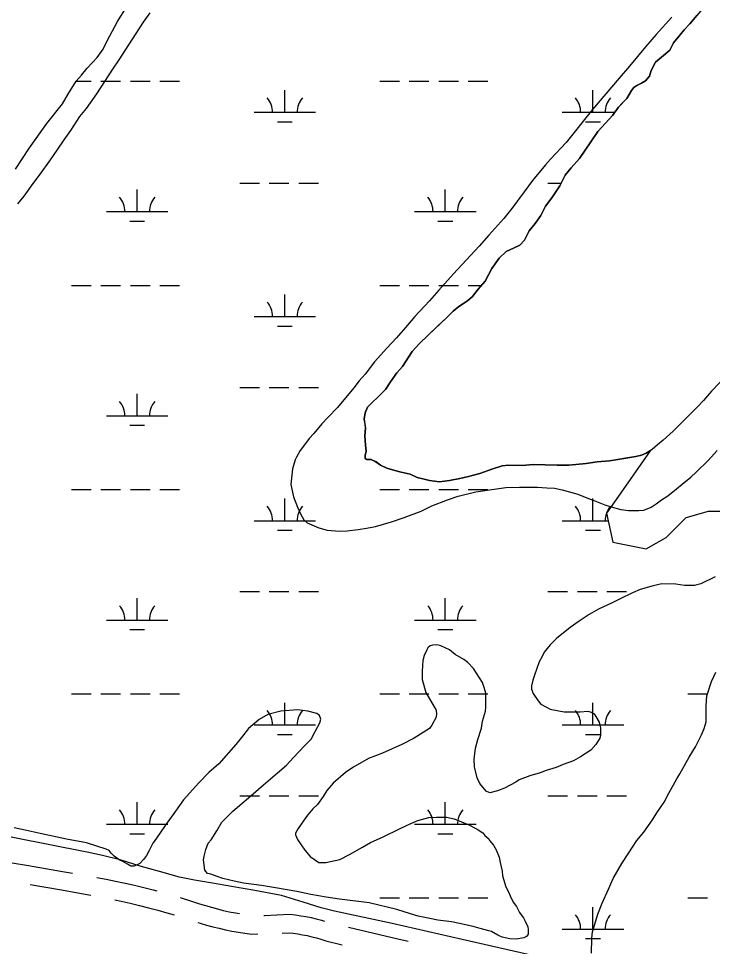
# Model space of a CAD drawing. Extents: x 3535183 to 3573198, y 534952 to 560562.
# Drawn here: x 3564172 to 3565302, y 555390 to 556902 of the extents above; entities that cross this region are included whole.
import ezdxf

# ---------------------------------------------------------------- set-up
doc = ezdxf.new("R2010")
doc.units = 0
for name, color, linetype in [('V-ROAD-CNTR', 7, 'Continuous'), ('V-SITE-VEGE', 7, 'Continuous'), ('V-TOPO-SHOR', 7, 'Continuous'), ('V-WETL-SWMP', 7, 'Continuous')]:
    doc.layers.add(name, color=color, linetype=linetype)

msp = doc.modelspace()

# ---------------------------------------------------------------- linework, layer by layer
at = {"layer": 'V-ROAD-CNTR'}
for points in [[(3564161.1, 555526.6), (3564187.9, 555522.1), (3564243.2, 555512.7), (3564259.7, 555509.8)], [(3564299.1, 555503), (3564314.2, 555500.1), (3564329.6, 555497), (3564345.1, 555493.7), (3564360.4, 555490.2), (3564375.8, 555486.5), (3564391, 555482.6), (3564396.7, 555481.1)], [(3564190.6, 555491.2), (3564238.2, 555483.1), (3564289.2, 555474.2)], [(3564328.4, 555466.6), (3564338.6, 555464.4), (3564353.6, 555461), (3564368.5, 555457.4), (3564383.4, 555453.6), (3564398.3, 555449.5), (3564413.1, 555445.3), (3564425.2, 555441.7)], [(3564435.1, 555470.1), (3564436.6, 555469.6), (3564451.6, 555464.9), (3564466.5, 555460.1), (3564476.1, 555457), (3564485.7, 555454.2), (3564495.4, 555451.6), (3564505.1, 555449.2), (3564514.9, 555447), (3564524.7, 555445.1), (3564531.5, 555443.9)], [(3564571.3, 555441.1), (3564572.3, 555441.1), (3564592.1, 555441.7), (3564613.2, 555442.8), (3564622.7, 555441.7), (3564631.2, 555440.5), (3564639.7, 555439.1), (3564648.1, 555437.4), (3564656.5, 555435.5), (3564664.8, 555433.3), (3564670.1, 555431.8)], [(3564463.4, 555429.6), (3564467.3, 555428.3), (3564477.6, 555425.3), (3564487.9, 555422.5), (3564498.3, 555420), (3564508.7, 555417.7), (3564519.2, 555415.6), (3564529.7, 555413.8), (3564540.3, 555412.2), (3564551.8, 555410.7), (3564561.2, 555410.8)], [(3564601.2, 555412.1), (3564612.3, 555412.7), (3564619, 555411.9), (3564626.7, 555410.9), (3564634.3, 555409.6), (3564641.8, 555408.1), (3564649.3, 555406.3), (3564656.8, 555404.4), (3564664.2, 555402.2), (3564672.3, 555399.6), (3564698.9, 555393.3)], [(3564708.8, 555421.8), (3564789.4, 555402.7), (3564806.2, 555399)]]:
    msp.add_lwpolyline(points, dxfattribs=at)
at = {"layer": 'V-SITE-VEGE'}
for points in [[(3564170.3, 556600.3), (3564180.7, 556612.7), (3564195.5, 556633.1), (3564205.8, 556646.9), (3564223.6, 556671.7), (3564234.7, 556687.7), (3564245.8, 556704.5), (3564256.9, 556719.8), (3564271.7, 556742.4), (3564282.1, 556755.5), (3564299.1, 556779.6), (3564325, 556819.7), (3564335.4, 556835), (3564351, 556859), (3564375.4, 556896.2), (3564385.8, 556911.5)], [(3565235.5, 556904.5), (3565210.3, 556876.2), (3565192.6, 556855.8), (3565166.7, 556824.5), (3565149.8, 556804.8), (3565106.2, 556753.9), (3565063.3, 556700), (3565038.2, 556673.1), (3565030, 556663.6), (3565008.6, 556638.1), (3564995.3, 556619.9), (3564975.3, 556592.9), (3564962, 556576.2), (3564937.6, 556549.3), (3564922.1, 556531.1), (3564880, 556486), (3564856.4, 556459.8), (3564840.9, 556442.3), (3564817.3, 556416.8)], [(3564817.3, 556416.8), (3564801.8, 556398.6), (3564787, 556381.9), (3564771.5, 556365.1), (3564751.5, 556342.6), (3564736, 556322.9), (3564726.4, 556312), (3564717.5, 556300.3), (3564690.9, 556268.3), (3564675.4, 556252.3), (3564665.8, 556242.1), (3564652.5, 556226.1), (3564645.1, 556218.1), (3564635.5, 556205.7), (3564630.3, 556198.4), (3564624.4, 556187.5), (3564622.2, 556183.1), (3564617.7, 556168.5), (3564615.3, 556142.9), (3564619.5, 556123.1), (3564626, 556106.2), (3564631.1, 556095.1), (3564636.1, 556085.6), (3564641.9, 556080.4), (3564660.9, 556072.2), (3564674.1, 556068.5), (3564694.6, 556066.8), (3564707, 556067.5), (3564724.6, 556069.6), (3564738.6, 556071.7), (3564753.2, 556074.5), (3564778.9, 556082.3), (3564799.5, 556089.5), (3564827.4, 556099.6), (3564845, 556108.2), (3564870, 556118.3), (3564887.6, 556124), (3564916.3, 556131.1), (3564934.6, 556133.9), (3564965.4, 556138.1), (3564987.4, 556138.7), (3565016.7, 556138.5), (3565032.1, 556137.6), (3565044.5, 556136.8), (3565056.9, 556134.5), (3565082.5, 556127), (3565100.1, 556120.3), (3565110.3, 556116.5), (3565126.3, 556109.8), (3565136.6, 556106.8), (3565152.7, 556102.3), (3565165.1, 556100.8), (3565181.9, 556100.6), (3565190, 556101.3), (3565201.8, 556106.3), (3565209.9, 556111.4), (3565218.7, 556117.9), (3565229, 556124.5), (3565243, 556136.1), (3565252.6, 556143.3), (3565266.6, 556154.9), (3565275.4, 556162.9), (3565295.4, 556182.6), (3565309.4, 556198.6)], [(3565306.4, 555992.8), (3565282.9, 555981.2), (3565276.3, 555979.8), (3565272.6, 555978.4), (3565256.5, 555978.5), (3565241.9, 555980.8), (3565219.2, 555981), (3565205.2, 555978.1), (3565183.9, 555971.7), (3565171.4, 555966.7), (3565151.6, 555956.5), (3565138.4, 555950.1), (3565116.3, 555940), (3565100.9, 555931.3), (3565084.7, 555920.4), (3565069.9, 555910.3), (3565047.8, 555892.1), (3565037.5, 555881.9), (3565027.9, 555869.6), (3565024.2, 555863), (3565019.7, 555854.2), (3565012.2, 555832.3), (3565009.2, 555824.3), (3565007, 555814.8), (3565006.9, 555809.6), (3565009.8, 555802.3), (3565012, 555799.3), (3565017.8, 555790.5), (3565022.1, 555785.4), (3565031.6, 555780.2), (3565037.5, 555777.2), (3565051.4, 555774.2), (3565060.1, 555772.6), (3565086.5, 555772.4), (3565099, 555773.8), (3565104.1, 555772.3), (3565109.2, 555769.3), (3565112.1, 555764.9), (3565117.2, 555756.1), (3565118.6, 555751), (3565119.3, 555746.6), (3565119.2, 555734.8), (3565118.4, 555729.7), (3565111.8, 555719.5), (3565103.6, 555710), (3565086.7, 555699.2), (3565075.7, 555692.7), (3565058.8, 555686.9), (3565047, 555681.9), (3565030.9, 555676.9), (3565021.3, 555673.3), (3565004.4, 555668.3), (3564986.8, 555661.8), (3564981.7, 555658.2), (3564963.3, 555648.1), (3564951.5, 555643.8), (3564939, 555640.9), (3564933.2, 555643.2), (3564923, 555655.7), (3564918.7, 555665.2), (3564914.4, 555682.9), (3564913.8, 555695.3), (3564916.1, 555713.6), (3564919.9, 555727.5), (3564925.9, 555745.8), (3564927.4, 555757.5), (3564932, 555773.6), (3564932.7, 555780.1), (3564932.9, 555802.9), (3564930, 555812.4), (3564927.2, 555820.5), (3564912.7, 555843.3), (3564903.2, 555852.9), (3564896.7, 555858.1), (3564882.8, 555866.2), (3564873.4, 555873.6), (3564859.5, 555880.3), (3564852.9, 555881.8), (3564845.6, 555881.1), (3564841.9, 555880.4), (3564838.2, 555876.8), (3564836.7, 555873.9), (3564832.3, 555864.4), (3564830, 555856.4), (3564829.2, 555838.8), (3564829.1, 555825.6), (3564834.8, 555804.3), (3564848.5, 555780.8), (3564851.4, 555776.4), (3564852.1, 555770.5), (3564852, 555763.9), (3564844.6, 555750.8), (3564840.9, 555745.7), (3564815.9, 555729.7)], [(3565104.9, 555379.7), (3565105.1, 555403.8), (3565106.6, 555414.1), (3565114.9, 555443.3), (3565122.3, 555460.8), (3565132.7, 555483.5), (3565140.2, 555501), (3565154.3, 555525.8), (3565164.7, 555541.1), (3565178.7, 555563), (3565189.8, 555576.8), (3565203.9, 555596.5), (3565211.3, 555608.2), (3565223.2, 555625.7), (3565230.6, 555640.2), (3565243.9, 555663.6), (3565248.4, 555671.6), (3565264, 555698.6), (3565274.4, 555715.4), (3565284, 555735.1), (3565288.5, 555745.3), (3565291.5, 555756.3), (3565291.7, 555782.6), (3565292.5, 555798.8), (3565300, 555822.1), (3565307.5, 555837.5)], [(3564608.3, 555685.8), (3564619.4, 555698.2), (3564637.1, 555717.1), (3564648.1, 555728), (3564654.8, 555740.4), (3564662.3, 555755), (3564663.8, 555760.9), (3564661.6, 555766.8), (3564657.2, 555769.7), (3564642.6, 555773.5), (3564626.5, 555775.8), (3564598.7, 555773.8), (3564577.4, 555768.1), (3564563.4, 555760.2), (3564546.4, 555745.6), (3564534.6, 555731.1), (3564525.7, 555719.4), (3564497.7, 555688.1), (3564481.5, 555673.6), (3564465.2, 555656.9), (3564440.1, 555629.2), (3564427.5, 555611), (3564410.5, 555587.7), (3564402.4, 555575.3), (3564392.7, 555561.4), (3564390.5, 555558.5), (3564384.6, 555546.8), (3564380.1, 555538.8), (3564374.9, 555532.3), (3564369, 555525.7), (3564360.2, 555521.4), (3564354.4, 555521.4), (3564349.2, 555524.4), (3564341.2, 555528.8), (3564335.4, 555531.8), (3564327.4, 555537.7), (3564322.3, 555542.2), (3564319.4, 555546.6), (3564314.3, 555548.8), (3564282.1, 555559.3), (3564249.9, 555565.4), (3564206.8, 555574.5), (3564182.6, 555579.8), (3564164.4, 555583.6)], [(3564815.9, 555729.7), (3564796, 555719.6), (3564764.4, 555705.2), (3564741.7, 555696.6), (3564715.9, 555682.1), (3564704.1, 555674.1), (3564684.2, 555656.7), (3564673.9, 555644.3), (3564668, 555634.9), (3564658.3, 555621.7), (3564651, 555614.5), (3564642.8, 555605), (3564640.6, 555602.1), (3564627.3, 555582.4), (3564622.8, 555575.1), (3564622.8, 555572.2), (3564625.7, 555564.8), (3564638, 555547.2), (3564646.7, 555536.9), (3564660.6, 555527.2), (3564672.3, 555527.1), (3564695.1, 555532.1), (3564710.5, 555540), (3564731.8, 555552.3), (3564745.1, 555559.6), (3564765.6, 555568.9), (3564792.1, 555581.9), (3564810.5, 555590.6), (3564822.2, 555595.6), (3564839.9, 555600.6), (3564852.3, 555601.3), (3564868.4, 555601.2), (3564880.9, 555598.1), (3564905, 555588.4), (3564915.2, 555583.2), (3564920.3, 555580.3), (3564927.6, 555575.8), (3564931.2, 555571.4), (3564937.8, 555565.5), (3564938.5, 555563.3), (3564945, 555555.2), (3564949.4, 555547.8), (3564954.4, 555536.1), (3564955.8, 555527.3), (3564959.4, 555513.3), (3564960, 555505.3), (3564965, 555487.6), (3564969.4, 555479.5), (3564972.2, 555472.9), (3564977.3, 555462.6), (3564982.4, 555455.3), (3564987.4, 555445.7), (3564990.3, 555442), (3564994, 555436.9), (3564996.8, 555431.7), (3565001.2, 555422.2), (3565001.9, 555417.8), (3565001.8, 555410.5), (3564998.9, 555406.8), (3564994.4, 555404.6), (3564982, 555402.5), (3564971.7, 555402.6), (3564959.3, 555405.6), (3564952, 555408.6), (3564941.8, 555414.6), (3564937.4, 555416.1), (3564923.5, 555419.8), (3564911.8, 555422.8), (3564889.9, 555428.1), (3564876.7, 555430.4), (3564854.7, 555433.5), (3564841.6, 555435.8), (3564822.6, 555439.6), (3564810.1, 555443.4), (3564787.5, 555450.8), (3564742.9, 555461.4), (3564694.6, 555467.6), (3564672.6, 555470.7), (3564647.8, 555475.3), (3564625.1, 555479.9), (3564590, 555486), (3564567.3, 555489.8), (3564538, 555493.7), (3564522.6, 555496.7), (3564504.4, 555501.3), (3564494.9, 555504.3), (3564484.6, 555508), (3564479.5, 555509.5), (3564475.2, 555514.7), (3564473.1, 555531.5), (3564474.6, 555539.6), (3564476.9, 555548.4), (3564480.6, 555558.6), (3564485.1, 555564.4), (3564494.7, 555579), (3564502.8, 555592.8), (3564520.6, 555611), (3564550, 555635.7), (3564570.7, 555653.9), (3564593.5, 555673.5), (3564608.3, 555685.8)]]:
    msp.add_lwpolyline(points, dxfattribs=at)
at = {"layer": 'V-TOPO-SHOR'}
for points in [[(3564166.6, 556656.5), (3564189.2, 556691.5), (3564217.5, 556730.9), (3564243, 556763.1), (3564253.2, 556780.2), (3564265.5, 556800), (3564273.9, 556809.7), (3564283.4, 556821.2), (3564299.6, 556838.9), (3564309.3, 556852.3), (3564315.7, 556865.6), (3564333, 556897.4), (3564348.8, 556922.1)], [(3564942.7, 556495), (3564954.6, 556511.5), (3564966, 556522.5), (3564977.8, 556527.8), (3564988.1, 556532.7), (3564995.7, 556541.1), (3565003.3, 556556), (3565013.2, 556568.2), (3565022.5, 556581.1), (3565030.1, 556596.5), (3565040.3, 556609.9), (3565053.4, 556629.3), (3565061.9, 556647.2), (3565071.8, 556659.1), (3565085.2, 556674.3), (3565103.9, 556701.5), (3565115, 556717.9), (3565127.7, 556731.4), (3565139, 556744.2), (3565148.8, 556757.6), (3565155, 556764), (3565162.5, 556771.8), (3565169.8, 556785.1), (3565174, 556789.9), (3565178.7, 556793.2), (3565186.2, 556796.6), (3565193, 556800.5), (3565199.1, 556808.2), (3565202, 556817.6), (3565208.9, 556831.1), (3565221.9, 556842.1), (3565232.2, 556850.6), (3565238.4, 556862.4), (3565248.7, 556875.2), (3565255.9, 556883.9), (3565265.1, 556893.7), (3565276.7, 556907.5)], [(3564879.7, 556425.3), (3564888.9, 556432.8), (3564902.6, 556442.1), (3564910.9, 556449.5), (3564920.2, 556461), (3564931.7, 556474), (3564942.7, 556495)], [(3565327.2, 556323.4), (3565300.5, 556295), (3565287, 556279.6), (3565277.8, 556270), (3565269, 556261), (3565255.6, 556247.8), (3565237.7, 556229.8), (3565221.4, 556215.5), (3565212.4, 556207.7), (3565203.5, 556200.2), (3565194, 556193.8), (3565186, 556190.7), (3565177.1, 556188.6), (3565163.6, 556186.4), (3565147.6, 556183.7), (3565134.2, 556181.8), (3565113.8, 556179.9), (3565096.1, 556177.2), (3565067.7, 556174.3), (3565048.9, 556174.4), (3565029.1, 556175.1), (3565009.6, 556175.4), (3564992, 556174.2), (3564969.5, 556174.4), (3564959.1, 556173.5), (3564944.1, 556168.5), (3564922.9, 556160.8), (3564904.7, 556156.3), (3564890.5, 556152.8), (3564873.6, 556149.4), (3564857.1, 556147.5), (3564841.2, 556149.6), (3564830.3, 556152.4), (3564821, 556154.3), (3564809.3, 556160), (3564794.6, 556162.9), (3564784.3, 556165.6), (3564771.2, 556169.7), (3564761.4, 556174.3), (3564753.9, 556180), (3564746.2, 556183.6), (3564738.9, 556183.9), (3564735.9, 556185.4), (3564736.2, 556190.5), (3564737.6, 556197.3), (3564736.6, 556207), (3564735.7, 556222.3), (3564736.9, 556234.6), (3564735.9, 556241.2), (3564734.7, 556249.4), (3564736.2, 556259.8), (3564739.8, 556268.9), (3564747.3, 556276.4), (3564756.7, 556285.1), (3564769.3, 556297.7), (3564777.4, 556310.3), (3564787.7, 556324.9), (3564796.9, 556335.5), (3564812.5, 556359.7), (3564824.2, 556372), (3564839.1, 556387), (3564854.1, 556401), (3564868.6, 556414.4), (3564879.7, 556425.3)]]:
    msp.add_lwpolyline(points, dxfattribs=at)
at = {"layer": 'V-WETL-SWMP'}
for p, q in [((3564265.6, 556800.1), (3564289.9, 556800.1)), ((3564305.9, 556800.1), (3564337.9, 556800.1)), ((3564353.9, 556800.1), (3564385.9, 556800.1)), ((3564401.9, 556800.1), (3564433.9, 556800.1)), ((3564759.9, 556800.1), (3564791.9, 556800.1)), ((3564807.9, 556800.1), (3564839.9, 556800.1)), ((3564855.9, 556800.1), (3564887.9, 556800.1)), ((3564903.9, 556800.1), (3564935.9, 556800.1)), ((3564605.3, 556749.4), (3564605.3, 556785.4)), ((3565107.2, 556749.4), (3565107.2, 556785.4)), ((3564555.3, 556749.4), (3564655.3, 556749.4)), ((3565057.2, 556749.4), (3565142.8, 556749.4)), ((3564593.3, 556733.9), (3564617.3, 556733.9)), ((3565095.2, 556733.9), (3565119.2, 556733.9)), ((3564364.8, 556587.5), (3564364.8, 556623.5)), ((3564531.9, 556633.9), (3564563.9, 556633.9)), ((3564579.9, 556633.9), (3564611.9, 556633.9)), ((3564627.9, 556633.9), (3564659.9, 556633.9)), ((3564866.7, 556587.5), (3564866.7, 556623.5)), ((3565033.8, 556633.9), (3565055.6, 556633.9)), ((3564314.8, 556587.5), (3564414.8, 556587.5)), ((3564816.7, 556587.5), (3564916.7, 556587.5)), ((3564352.8, 556572.1), (3564376.8, 556572.1)), ((3564854.7, 556572.1), (3564878.7, 556572.1)), ((3564257.9, 556467.4), (3564289.9, 556467.4)), ((3564305.9, 556467.4), (3564337.9, 556467.4)), ((3564353.9, 556467.4), (3564385.9, 556467.4)), ((3564401.9, 556467.4), (3564433.9, 556467.4)), ((3564759.9, 556467.4), (3564791.9, 556467.4)), ((3564807.9, 556467.4), (3564839.9, 556467.4)), ((3564855.9, 556467.4), (3564887.9, 556467.4)), ((3564903.9, 556467.4), (3564925.9, 556467.4)), ((3564605.3, 556416.7), (3564605.3, 556452.7)), ((3564555.3, 556416.7), (3564655.3, 556416.7)), ((3564593.3, 556401.2), (3564617.3, 556401.2)), ((3564364.8, 556254.8), (3564364.8, 556290.8)), ((3564531.9, 556301.2), (3564563.9, 556301.2)), ((3564579.9, 556301.2), (3564611.9, 556301.2)), ((3564627.9, 556301.2), (3564659.9, 556301.2)), ((3564314.8, 556254.8), (3564414.8, 556254.8)), ((3564352.8, 556239.4), (3564376.8, 556239.4)), ((3564257.9, 556134.7), (3564289.9, 556134.7)), ((3564305.9, 556134.7), (3564337.9, 556134.7)), ((3564353.9, 556134.7), (3564385.9, 556134.7)), ((3564401.9, 556134.7), (3564433.9, 556134.7)), ((3564759.9, 556134.7), (3564791.9, 556134.7)), ((3564807.9, 556134.7), (3564839.9, 556134.7)), ((3564855.9, 556134.7), (3564887.9, 556134.7)), ((3564903.9, 556134.7), (3564935.9, 556134.7)), ((3564605.3, 556084), (3564605.3, 556120)), ((3565107.2, 556084), (3565107.2, 556120)), ((3564555.3, 556084), (3564655.3, 556084)), ((3565057.2, 556084), (3565131.8, 556084)), ((3564593.3, 556068.6), (3564617.3, 556068.6)), ((3565095.2, 556068.6), (3565119.2, 556068.6)), ((3564364.8, 555922.1), (3564364.8, 555958.1)), ((3564531.9, 555968.6), (3564563.9, 555968.6)), ((3564579.9, 555968.6), (3564611.9, 555968.6)), ((3564627.9, 555968.6), (3564659.9, 555968.6)), ((3564866.7, 555922.1), (3564866.7, 555958.1)), ((3565033.8, 555968.6), (3565065.8, 555968.6)), ((3565081.8, 555968.6), (3565113.8, 555968.6)), ((3565129.8, 555968.6), (3565161.8, 555968.6)), ((3564314.8, 555922.1), (3564414.8, 555922.1)), ((3564816.7, 555922.1), (3564916.7, 555922.1)), ((3564352.8, 555906.7), (3564376.8, 555906.7)), ((3564854.7, 555906.7), (3564878.7, 555906.7)), ((3564257.9, 555802.1), (3564289.9, 555802.1)), ((3564305.9, 555802.1), (3564337.9, 555802.1)), ((3564353.9, 555802.1), (3564385.9, 555802.1)), ((3564401.9, 555802.1), (3564433.9, 555802.1)), ((3564759.9, 555802.1), (3564791.9, 555802.1)), ((3564807.9, 555802.1), (3564839.9, 555802.1)), ((3564855.9, 555802.1), (3564887.9, 555802.1)), ((3564903.9, 555802.1), (3564935.9, 555802.1)), ((3565261.8, 555802.1), (3565293.8, 555802.1)), ((3564605.3, 555751.3), (3564605.3, 555787.3)), ((3565107.2, 555751.3), (3565107.2, 555787.3)), ((3564555.3, 555751.3), (3564655.3, 555751.3)), ((3565057.2, 555751.3), (3565157.2, 555751.3)), ((3564593.3, 555735.9), (3564617.3, 555735.9)), ((3565095.2, 555735.9), (3565119.2, 555735.9)), ((3564364.8, 555589.5), (3564364.8, 555625.5)), ((3564531.9, 555635.9), (3564563.9, 555635.9)), ((3564579.9, 555635.9), (3564611.9, 555635.9)), ((3564627.9, 555635.9), (3564659.9, 555635.9)), ((3564866.7, 555589.5), (3564866.7, 555625.5)), ((3565033.8, 555635.9), (3565065.8, 555635.9)), ((3565081.8, 555635.9), (3565113.8, 555635.9)), ((3565129.8, 555635.9), (3565161.8, 555635.9)), ((3564314.8, 555589.5), (3564414.8, 555589.5)), ((3564816.7, 555589.5), (3564916.7, 555589.5)), ((3564352.8, 555574), (3564376.8, 555574)), ((3564854.7, 555574), (3564878.7, 555574)), ((3564759.9, 555469.4), (3564791.9, 555469.4)), ((3564807.9, 555469.4), (3564839.9, 555469.4)), ((3564855.9, 555469.4), (3564887.9, 555469.4)), ((3564903.9, 555469.4), (3564935.9, 555469.4)), ((3565261.8, 555469.4), (3565293.8, 555469.4)), ((3565107.2, 555418.7), (3565107.2, 555454.7)), ((3565057.2, 555418.7), (3565157.2, 555418.7)), ((3565095.2, 555403.2), (3565119.2, 555403.2))]:
    msp.add_line(p, q, dxfattribs=at)
for points in [[(3564166.6, 556656.5), (3564189.2, 556691.5), (3564217.5, 556730.9), (3564243, 556763.1), (3564253.2, 556780.2), (3564265.5, 556800), (3564273.9, 556809.7), (3564283.4, 556821.2), (3564299.6, 556838.9), (3564309.3, 556852.3), (3564315.7, 556865.6), (3564333, 556897.4), (3564348.8, 556922.1)], [(3565287.7, 556920.7), (3565265.1, 556893.7), (3565255.9, 556883.9), (3565248.7, 556875.2), (3565238.4, 556862.4), (3565232.2, 556850.6), (3565221.9, 556842.1), (3565208.9, 556831.1), (3565202, 556817.6), (3565199.1, 556808.2), (3565193, 556800.5), (3565186.2, 556796.6), (3565178.7, 556793.2), (3565174, 556789.9), (3565169.8, 556785.1), (3565162.5, 556771.8), (3565148.8, 556757.6), (3565139, 556744.2), (3565127.7, 556731.4), (3565115, 556717.9), (3565103.9, 556701.5), (3565085.2, 556674.3), (3565071.8, 556659.1), (3565061.9, 556647.2), (3565053.4, 556629.3), (3565040.3, 556609.9), (3565030.1, 556596.5), (3565022.5, 556581.1)], [(3565022.5, 556581.1), (3565013.2, 556568.2), (3565003.3, 556556), (3564995.7, 556541.1), (3564988.1, 556532.7), (3564977.8, 556527.8), (3564966, 556522.5), (3564954.6, 556511.5), (3564942.7, 556495), (3564931.7, 556474), (3564920.2, 556461), (3564910.9, 556449.5), (3564902.6, 556442.1), (3564888.9, 556432.8), (3564879.7, 556425.3), (3564868.6, 556414.4)], [(3564868.6, 556414.4), (3564839.1, 556387), (3564824.2, 556372), (3564812.5, 556359.7), (3564796.9, 556335.5), (3564787.7, 556324.9), (3564777.4, 556310.3), (3564769.3, 556297.7), (3564756.7, 556285.1), (3564747.3, 556276.4), (3564739.8, 556268.9), (3564736.2, 556259.8), (3564734.7, 556249.4), (3564736.9, 556234.6), (3564735.7, 556222.3), (3564736.6, 556207), (3564737.6, 556197.3), (3564736.2, 556190.5), (3564735.9, 556185.4), (3564738.9, 556183.9), (3564746.2, 556183.6), (3564753.8, 556180), (3564761.4, 556174.3), (3564771.2, 556169.7), (3564784.3, 556165.6), (3564794.6, 556162.9), (3564809.3, 556160), (3564821, 556154.3), (3564830.3, 556152.4), (3564841.2, 556149.6), (3564857.1, 556147.5), (3564873.6, 556149.4), (3564890.5, 556152.8), (3564904.7, 556156.3), (3564922.9, 556160.8), (3564944.1, 556168.5), (3564959.1, 556173.5), (3564969.5, 556174.4), (3564992, 556174.2), (3565009.6, 556175.4), (3565029.1, 556175.1), (3565048.9, 556174.4), (3565067.7, 556174.3), (3565096.1, 556177.2), (3565113.8, 556179.9), (3565134.2, 556181.8), (3565147.6, 556183.7), (3565177.1, 556188.6), (3565186, 556190.7), (3565194, 556193.8), (3565200.2, 556198), (3565149, 556124.1), (3565129, 556096.2), (3565139.8, 556049.2), (3565194, 556038.4), (3565226.5, 556056.4), (3565259, 556089), (3565295.2, 556099.8), (3565342.1, 556099.8)], [(3565049.3, 555366.3), (3564893.9, 555401.7), (3564779.9, 555428), (3564686.2, 555448.1), (3564664.6, 555453.3), (3564635.1, 555462.8), (3564600, 555473.2), (3564556.4, 555481.8), (3564518.4, 555488), (3564487.5, 555493.3), (3564458, 555498.5), (3564433.6, 555503.3), (3564401.3, 555512.3), (3564369.9, 555521.3), (3564337.1, 555531.8), (3564308.5, 555538.4), (3564283.2, 555544.1), (3564280.2, 555544.6), (3563931.8, 555613.6)]]:
    msp.add_lwpolyline(points, dxfattribs=at)
for centre, start, end in [((3564550, 556749.8), 359.2282, 40.7718), ((3564660.5, 556749.8), 139.2282, 180.7718), ((3565051.9, 556749.8), 359.2282, 40.7718), ((3565162.4, 556749.8), 139.2282, 180.7718), ((3564309.5, 556588), 359.2282, 40.7718), ((3564420, 556588), 139.2282, 180.7718), ((3564811.5, 556588), 359.2282, 40.7718), ((3564921.9, 556588), 139.2282, 180.7718), ((3564550, 556417.2), 359.2282, 40.7718), ((3564660.5, 556417.2), 139.2282, 180.7718), ((3564309.5, 556255.3), 359.2282, 40.7718), ((3564420, 556255.3), 139.2282, 180.7718), ((3564550, 556084.5), 359.2282, 40.7718), ((3564660.5, 556084.5), 139.2282, 180.7718), ((3565051.9, 556084.5), 359.2282, 40.7718), ((3565162.4, 556084.5), 139.2282, 159.6957), ((3565162.4, 556084.5), 161.1778, 180.7718), ((3564309.5, 555922.6), 359.2282, 40.7718), ((3564420, 555922.6), 139.2282, 180.7718), ((3564811.5, 555922.6), 359.2282, 40.7718), ((3564921.9, 555922.6), 139.2282, 180.7718), ((3564550, 555751.8), 359.2282, 40.7718), ((3564660.5, 555751.8), 139.2282, 180.7718), ((3565051.9, 555751.8), 359.2282, 40.7718), ((3565162.4, 555751.8), 139.2282, 180.7718), ((3564309.5, 555589.9), 359.2282, 40.7718), ((3564420, 555589.9), 139.2282, 180.7718), ((3564811.5, 555589.9), 359.2282, 40.7718), ((3564921.9, 555589.9), 139.2282, 180.7718), ((3565051.9, 555419.1), 359.2282, 40.7718), ((3565162.4, 555419.1), 139.2282, 180.7718)]:
    msp.add_arc(centre, 35.2, start, end, dxfattribs=at)

doc.saveas('drawing.dxf')
